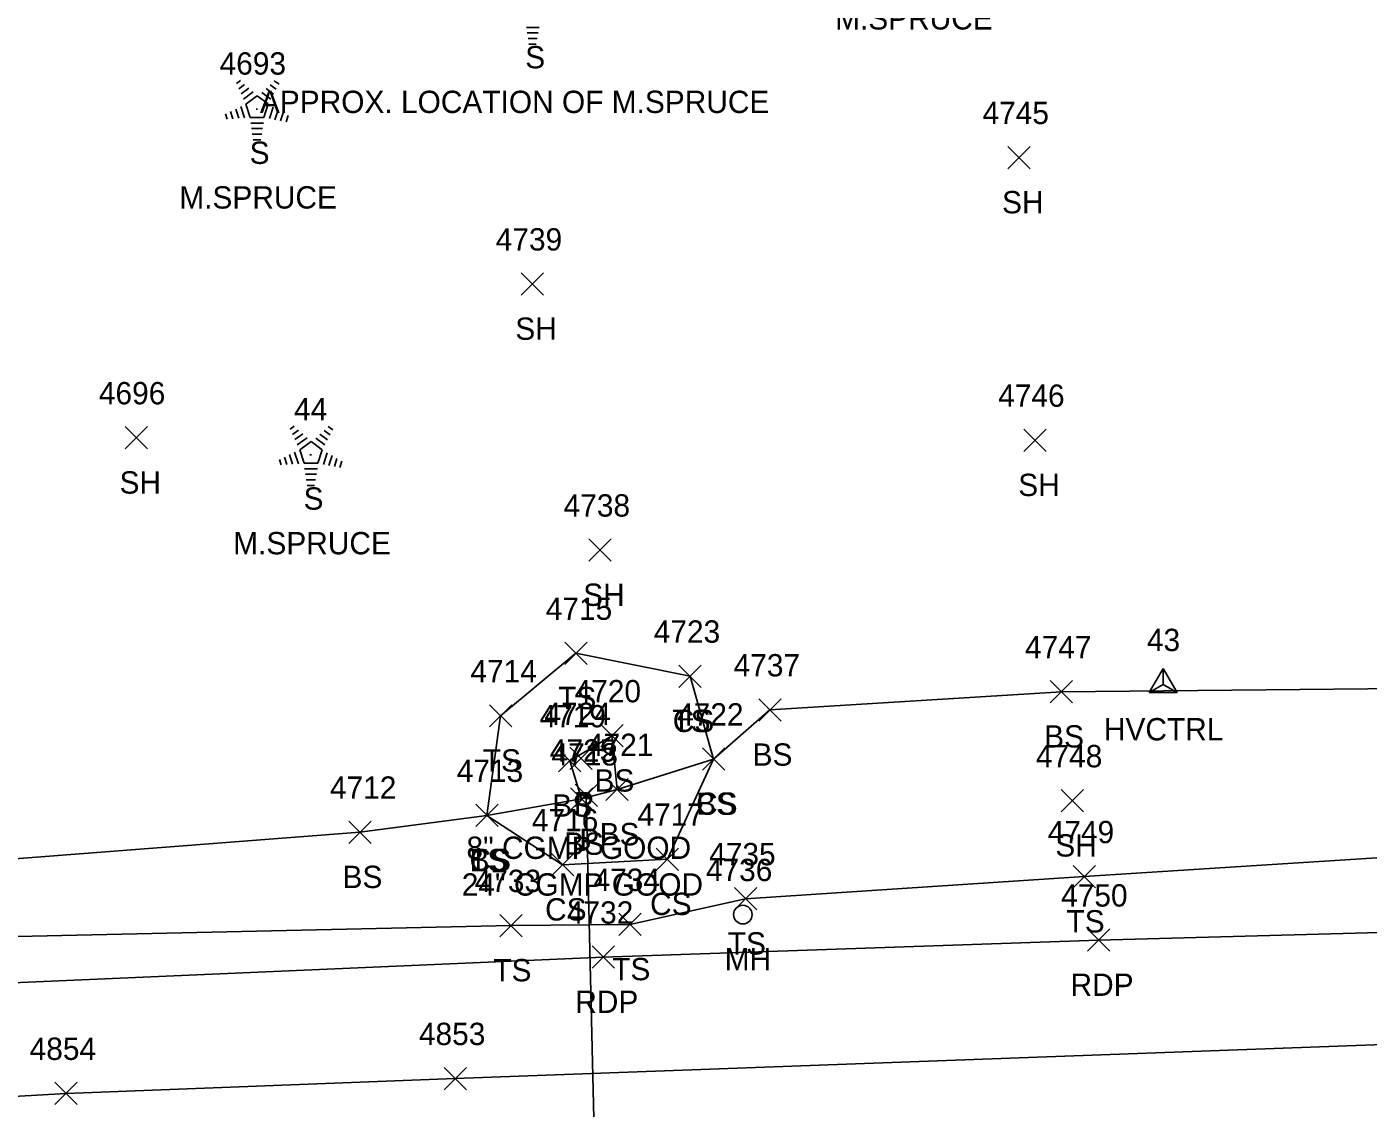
# Model space of a CAD drawing. Extents: x 1472233 to 1475777, y 540726 to 543442.
# Drawn here: x 1474968.2 to 1475088.3, y 541706.1 to 541803 of the extents above; entities that cross this region are included whole.
import ezdxf

# ---------------------------------------------------------------- set-up
doc = ezdxf.new("R2010")
doc.units = 0
for name, color, linetype in [('C_A', 7, 'Continuous'), ('C_I', 7, 'Continuous'), ('CPSM', 7, 'Continuous'), ('D_A', 7, 'Continuous'), ('D_C', 7, 'Continuous'), ('D_I', 7, 'Continuous'), ('D_TIC', 7, 'Continuous'), ('DCP', 7, 'Continuous'), ('L_A', 7, 'Continuous'), ('L_C', 7, 'Continuous'), ('L_I', 7, 'Continuous'), ('L_TIC', 7, 'Continuous'), ('LELB', 7, 'Continuous'), ('LTC', 7, 'Continuous'), ('P_A', 7, 'Continuous'), ('P_I', 7, 'Continuous'), ('P_TIC', 7, 'Continuous'), ('PET', 7, 'Continuous'), ('PRC', 7, 'Continuous'), ('U_A', 7, 'Continuous'), ('U_I', 7, 'Continuous'), ('UUMH', 7, 'Continuous')]:
    doc.layers.add(name, color=color, linetype=linetype)

msp = doc.modelspace()

# ---------------------------------------------------------------- linework, layer by layer
at = {"layer": 'CPSM'}
for p, q in [((1475068.7, 541743.31), (1475069.95, 541745.47)), ((1475071.2, 541743.31), (1475069.95, 541745.47)), ((1475069.95, 541744.03), (1475069.95, 541745.47)), ((1475068.7, 541743.31), (1475069.95, 541744.03)), ((1475069.95, 541744.03), (1475069.95, 541744.03)), ((1475069.95, 541744.03), (1475071.2, 541743.31)), ((1475068.7, 541743.31), (1475071.2, 541743.31))]:
    msp.add_line(p, q, dxfattribs=at)
at = {"layer": 'D_TIC'}
for points in [[(1475016.8, 541736.41), (1475018.8, 541738.41)], [(1475018.8, 541736.41), (1475016.8, 541738.41)], [(1475017.28, 541733.12), (1475019.28, 541735.12)], [(1475019.28, 541733.12), (1475017.28, 541735.12)]]:
    msp.add_lwpolyline(points, dxfattribs=at)
at = {"layer": 'DCP'}
msp.add_lwpolyline([(1475018.28, 541734.12), (1475019.51, 541682.49)], dxfattribs=at)
at = {"layer": 'L_TIC'}
for points in [[(1475056.03, 541790.25), (1475058.03, 541792.25)], [(1475058.03, 541790.25), (1475056.03, 541792.25)], [(1475012.45, 541778.92), (1475014.45, 541780.92)], [(1475014.45, 541778.92), (1475012.45, 541780.92)], [(1474977, 541765.14), (1474979, 541767.14)], [(1474979, 541765.14), (1474977, 541767.14)], [(1475057.48, 541764.92), (1475059.48, 541766.92)], [(1475059.48, 541764.92), (1475057.48, 541766.92)], [(1475018.52, 541755.08), (1475020.52, 541757.08)], [(1475020.52, 541755.08), (1475018.52, 541757.08)], [(1475016.36, 541745.83), (1475018.36, 541747.83)], [(1475018.36, 541745.83), (1475016.36, 541747.83)], [(1475026.59, 541743.78), (1475028.59, 541745.78)], [(1475028.59, 541743.78), (1475026.59, 541745.78)], [(1475026.59, 541743.78), (1475028.59, 541745.78)], [(1475028.59, 541743.78), (1475026.59, 541745.78)], [(1475059.84, 541742.39), (1475061.84, 541744.39)], [(1475061.84, 541742.39), (1475059.84, 541744.39)], [(1475033.73, 541740.76), (1475035.73, 541742.76)], [(1475035.73, 541740.76), (1475033.73, 541742.76)], [(1475009.61, 541740.23), (1475011.61, 541742.23)], [(1475011.61, 541740.23), (1475009.61, 541742.23)], [(1475019.59, 541738.44), (1475021.59, 541740.44)], [(1475021.59, 541738.44), (1475019.59, 541740.44)], [(1475015.8, 541736.2), (1475017.8, 541738.2)], [(1475017.8, 541736.2), (1475015.8, 541738.2)], [(1475028.68, 541736.36), (1475030.68, 541738.36)], [(1475030.68, 541736.36), (1475028.68, 541738.36)], [(1475028.68, 541736.36), (1475030.68, 541738.36)], [(1475030.68, 541736.36), (1475028.68, 541738.36)], [(1475028.68, 541736.36), (1475030.68, 541738.36)], [(1475030.68, 541736.36), (1475028.68, 541738.36)], [(1475020.04, 541733.63), (1475022.04, 541735.63)], [(1475022.04, 541733.63), (1475020.04, 541735.63)], [(1475020.04, 541733.63), (1475022.04, 541735.63)], [(1475022.04, 541733.63), (1475020.04, 541735.63)], [(1475016.86, 541732.78), (1475018.86, 541734.78)], [(1475018.86, 541732.78), (1475016.86, 541734.78)], [(1475016.86, 541732.78), (1475018.86, 541734.78)], [(1475018.86, 541732.78), (1475016.86, 541734.78)], [(1475060.81, 541732.62), (1475062.81, 541734.62)], [(1475062.81, 541732.62), (1475060.81, 541734.62)], [(1475008.39, 541731.31), (1475010.39, 541733.31)], [(1475010.39, 541731.31), (1475008.39, 541733.31)], [(1475008.39, 541731.31), (1475010.39, 541733.31)], [(1475010.39, 541731.31), (1475008.39, 541733.31)], [(1475008.39, 541731.31), (1475010.39, 541733.31)], [(1475010.39, 541731.31), (1475008.39, 541733.31)], [(1474997.02, 541729.8), (1474999.02, 541731.8)], [(1474999.02, 541729.8), (1474997.02, 541731.8)], [(1475024.56, 541727.38), (1475026.56, 541729.38)], [(1475026.56, 541727.38), (1475024.56, 541729.38)], [(1475015.16, 541726.89), (1475017.16, 541728.89)], [(1475017.16, 541726.89), (1475015.16, 541728.89)], [(1475061.88, 541725.82), (1475063.88, 541727.82)], [(1475063.88, 541725.82), (1475061.88, 541727.82)], [(1475031.55, 541723.84), (1475033.55, 541725.84)], [(1475033.55, 541723.84), (1475031.55, 541725.84)], [(1475010.55, 541721.44), (1475012.55, 541723.44)], [(1475012.55, 541721.44), (1475010.55, 541723.44)], [(1475021.2, 541721.54), (1475023.2, 541723.54)], [(1475023.2, 541721.54), (1475021.2, 541723.54)]]:
    msp.add_lwpolyline(points, dxfattribs=at)
at = {"layer": 'LELB'}
for points in [[(1474910.45, 541750.65), (1474914.39, 541735.03), (1474919.39, 541725.71), (1474930.04, 541720.27), (1474961.93, 541721.33), (1475011.55, 541722.44), (1475022.2, 541722.54), (1475032.55, 541724.84), (1475062.88, 541726.82), (1475105.43, 541729.54), (1475147.48, 541734.5), (1475182.05, 541736.75), (1475202, 541741.28), (1475216.38, 541749.87), (1475218.91, 541764.58), (1475209.4, 541793.6), (1475195.51, 541789.24), (1475182.19, 541824.51), (1475205.97, 541838.83)], [(1474910.45, 541750.65), (1474924.58, 541730.56), (1474941.35, 541728.56), (1474962.08, 541728.03), (1474998.02, 541730.8), (1475009.39, 541732.31), (1475017.86, 541733.78), (1475016.8, 541737.2), (1475020.59, 541739.44), (1475021.04, 541734.63), (1475029.68, 541737.36), (1475034.73, 541741.76), (1475060.84, 541743.39), (1475103.53, 541743.81), (1475146.14, 541749.86), (1475179.96, 541750.19), (1475198.13, 541753.53)], [(1475009.39, 541732.31), (1475010.61, 541741.23), (1475017.36, 541746.83), (1475027.59, 541744.78)], [(1475029.68, 541737.36), (1475027.59, 541744.78)], [(1475009.39, 541732.31), (1475016.16, 541727.89), (1475025.56, 541728.38), (1475029.68, 541737.36)], [(1475017.86, 541733.78), (1475021.04, 541734.63)]]:
    msp.add_lwpolyline(points, dxfattribs=at)
at = {"layer": 'LTC'}
for p, q in [((1475014.07, 541802.91), (1475012.92, 541802.91)), ((1475013.98, 541802.41), (1475012.99, 541802.41)), ((1475013.9, 541801.91), (1475013.07, 541801.91)), ((1475013.81, 541801.41), (1475013.14, 541801.41)), ((1474986.95, 541797.89), (1474987.31, 541798.15)), ((1474987.16, 541797.42), (1474987.69, 541797.81)), ((1474989.98, 541797.78), (1474990.53, 541797.38)), ((1474990.35, 541798.13), (1474990.77, 541797.82)), ((1474987.37, 541796.96), (1474988.07, 541797.47)), ((1474987.58, 541796.49), (1474988.46, 541797.13)), ((1474987.8, 541796.04), (1474988.82, 541796.77)), ((1474988.82, 541796.77), (1474989.81, 541796.05)), ((1474989.24, 541797.08), (1474990.05, 541796.49)), ((1474989.61, 541797.43), (1474990.29, 541796.94)), ((1474986.44, 541795.38), (1474986.65, 541794.73)), ((1474986.89, 541795.6), (1474987.17, 541794.77)), ((1474987.35, 541795.82), (1474987.68, 541794.8)), ((1474987.8, 541796.04), (1474988.19, 541794.84)), ((1474989.81, 541796.05), (1474989.42, 541794.84)), ((1474990.25, 541795.77), (1474989.91, 541794.74)), ((1474990.69, 541795.52), (1474990.41, 541794.64)), ((1474991.14, 541795.27), (1474990.9, 541794.54)), ((1474985.98, 541795.17), (1474986.14, 541794.7)), ((1474989.42, 541794.84), (1474988.19, 541794.84)), ((1474989.38, 541794.34), (1474988.24, 541794.34)), ((1474991.58, 541795.02), (1474991.4, 541794.45)), ((1474989.3, 541793.84), (1474988.31, 541793.84)), ((1474989.22, 541793.34), (1474988.38, 541793.34)), ((1474989.13, 541792.84), (1474988.46, 541792.84)), ((1474991.78, 541766.91), (1474992.13, 541767.17)), ((1474991.99, 541766.45), (1474992.51, 541766.83)), ((1474992.19, 541765.98), (1474992.9, 541766.49)), ((1474994.43, 541766.46), (1474995.11, 541765.96)), ((1474994.8, 541766.8), (1474995.35, 541766.41)), ((1474995.17, 541767.15), (1474995.59, 541766.85)), ((1474992.4, 541765.52), (1474993.28, 541766.15)), ((1474992.63, 541765.06), (1474993.64, 541765.8)), ((1474993.64, 541765.8), (1474994.64, 541765.07)), ((1474994.06, 541766.11), (1474994.87, 541765.52)), ((1474990.81, 541764.19), (1474990.96, 541763.72)), ((1474991.26, 541764.41), (1474991.48, 541763.76)), ((1474991.72, 541764.63), (1474991.99, 541763.79)), ((1474992.17, 541764.84), (1474992.51, 541763.82)), ((1474992.63, 541765.06), (1474993.02, 541763.87)), ((1474994.64, 541765.07), (1474994.25, 541763.87)), ((1474995.08, 541764.8), (1474994.74, 541763.76)), ((1474995.52, 541764.55), (1474995.23, 541763.66)), ((1474995.96, 541764.3), (1474995.73, 541763.57)), ((1474996.41, 541764.05), (1474996.22, 541763.47)), ((1474994.25, 541763.87), (1474993.02, 541763.87)), ((1474994.21, 541763.37), (1474993.06, 541763.37)), ((1474994.12, 541762.87), (1474993.14, 541762.87)), ((1474994.04, 541762.37), (1474993.21, 541762.37)), ((1474993.96, 541761.87), (1474993.28, 541761.87))]:
    msp.add_line(p, q, dxfattribs=at)
at = {"layer": 'P_TIC'}
for points in [[(1475063.16, 541720.14), (1475065.16, 541722.14)], [(1475065.16, 541720.14), (1475063.16, 541722.14)], [(1475018.81, 541718.61), (1475020.81, 541720.61)], [(1475020.81, 541718.61), (1475018.81, 541720.61)], [(1475005.56, 541707.73), (1475007.56, 541709.73)], [(1475007.56, 541707.73), (1475005.56, 541709.73)], [(1474970.7, 541706.4), (1474972.7, 541708.4)], [(1474972.7, 541706.4), (1474970.7, 541708.4)]]:
    msp.add_lwpolyline(points, dxfattribs=at)
at = {"layer": 'PET'}
msp.add_lwpolyline([(1474657.27, 541669.76), (1474665.58, 541667.38), (1474676.8, 541665.27), (1474682.2, 541664.4), (1474697.2, 541664.83), (1474704.64, 541666.46), (1474739.2, 541683.39), (1474763.06, 541693.05), (1474792.86, 541702.45), (1474827.65, 541708.01), (1474861.88, 541711.09), (1474894.3, 541713.35), (1474920.93, 541714.6), (1474962.11, 541717.1), (1475019.81, 541719.61), (1475064.16, 541721.14), (1475105.76, 541722.28), (1475148.63, 541723.89), (1475182.15, 541725.07), (1475198.02, 541725.76)], dxfattribs=at)
at = {"layer": 'PRC'}
msp.add_lwpolyline([(1475199.29, 541715.18), (1475141.61, 541713.12), (1475099.43, 541712.15), (1475006.56, 541708.73), (1474971.7, 541707.4), (1474939.76, 541705.56), (1474898.19, 541703.49), (1474863.97, 541700.78), (1474840.38, 541698.64), (1474805.95, 541692.89), (1474749.72, 541674.6), (1474710.14, 541654.68), (1474693.66, 541645.61), (1474686.76, 541641.13)], dxfattribs=at)
at = {"layer": 'UUMH'}
for p, q in [((1475032.31, 541723.42), (1475032.31, 541723.42)), ((1475033.15, 541723.42), (1475033.15, 541723.42))]:
    msp.add_line(p, q, dxfattribs=at)
msp.add_circle((1475032.31, 541723.42), 0.833, dxfattribs=at)

# ---------------------------------------------------------------- texts
at = {"layer": 'C_A'}
msp.add_text('HVCTRL', height=2, dxfattribs=at).set_placement((1475064.64, 541739.03))
at = {"layer": 'C_I'}
msp.add_text('43', height=2, dxfattribs=at).set_placement((1475068.49, 541747.03))
at = {"layer": 'D_A'}
for p in [(1475017.18, 541732.41), (1475017.66, 541729.12)]:
    msp.add_text('P', height=2, dxfattribs=at).set_placement(p)
at = {"layer": 'D_C'}
for s, p in [('8" CGMP GOOD', (1475007.56, 541728.41)), ('24" CGMP GOOD', (1475007.14, 541725.12))]:
    msp.add_text(s, height=2, dxfattribs=at).set_placement(p)
at = {"layer": 'D_I'}
for s, p in [('4724', (1475014.54, 541740.41)), ('4725', (1475015.02, 541737.12))]:
    msp.add_text(s, height=2, dxfattribs=at).set_placement(p)
at = {"layer": 'L_A'}
for s, p in [('S', (1475012.82, 541799.24)), ('S', (1474988.14, 541790.68)), ('SH', (1475055.52, 541786.25)), ('SH', (1475011.93, 541774.92)), ('SH', (1474976.49, 541761.14)), ('SH', (1475056.97, 541760.92)), ('S', (1474992.97, 541759.7)), ('SH', (1475018.01, 541751.08)), ('TS', (1475015.77, 541741.83)), ('TS', (1475026, 541739.78)), ('CS', (1475026.03, 541739.78)), ('BS', (1475059.29, 541738.39)), ('BS', (1475033.18, 541736.76)), ('TS', (1475009.02, 541736.23)), ('BS', (1475019.03, 541734.44)), ('BS', (1475015.24, 541732.2)), ('CS', (1475028.12, 541732.36)), ('CS', (1475028.12, 541732.36)), ('BS', (1475028.12, 541732.36)), ('BS', (1475019.48, 541729.63)), ('BS', (1475019.48, 541729.63)), ('BS', (1475016.3, 541728.78)), ('BS', (1475016.3, 541728.78)), ('SH', (1475060.29, 541728.62)), ('TS', (1475007.8, 541727.31)), ('CS', (1475007.83, 541727.31)), ('BS', (1475007.83, 541727.31)), ('BS', (1474996.46, 541725.8)), ('CS', (1475014.6, 541722.89)), ('CS', (1475024, 541723.38)), ('TS', (1475061.29, 541721.82)), ('TS', (1475030.96, 541719.84)), ('TS', (1475020.61, 541717.54)), ('TS', (1475009.96, 541717.44))]:
    msp.add_text(s, height=2, dxfattribs=at).set_placement(p)
at = {"layer": 'L_C'}
for s, p in [('M.SPRUCE', (1475040.57, 541802.72)), ('APPROX. LOCATION OF M.SPRUCE', (1474989.06, 541795.24)), ('M.SPRUCE', (1474981.84, 541786.68)), ('M.SPRUCE', (1474986.67, 541755.7))]:
    msp.add_text(s, height=2, dxfattribs=at).set_placement(p)
at = {"layer": 'L_I'}
for s, p in [('4693', (1474985.45, 541798.68)), ('4745', (1475053.77, 541794.25)), ('4739', (1475010.18, 541782.92)), ('4696', (1474974.64, 541769.14)), ('4746', (1475055.17, 541768.92)), ('44', (1474992.12, 541767.7)), ('4738', (1475016.26, 541759.08)), ('4715', (1475014.66, 541749.83)), ('4723', (1475024.33, 541747.78)), ('4723', (1475024.33, 541747.78)), ('4747', (1475057.58, 541746.39)), ('4714', (1475007.91, 541744.23)), ('4737', (1475031.48, 541744.76)), ('4720', (1475017.24, 541742.44)), ('4722', (1475026.42, 541740.36)), ('4722', (1475026.42, 541740.36)), ('4722', (1475026.42, 541740.36)), ('4719', (1475014.1, 541740.2)), ('4718', (1475015.17, 541736.78)), ('4718', (1475015.17, 541736.78)), ('4721', (1475018.35, 541737.63)), ('4721', (1475018.35, 541737.63)), ('4748', (1475058.55, 541736.62)), ('4713', (1475006.69, 541735.31)), ('4713', (1475006.69, 541735.31)), ('4713', (1475006.69, 541735.31)), ('4712', (1474995.33, 541733.8)), ('4716', (1475013.41, 541730.89)), ('4717', (1475022.87, 541731.38)), ('4749', (1475059.61, 541729.82)), ('4735', (1475029.29, 541727.84)), ('4733', (1475008.29, 541725.44)), ('4734', (1475018.94, 541725.54))]:
    msp.add_text(s, height=2, dxfattribs=at).set_placement(p)
at = {"layer": 'LTC'}
for p in [(1474988.7, 541795.78), (1474993.52, 541764.81)]:
    msp.add_text('.', height=1.04, rotation=270, dxfattribs=at).set_placement(p)
at = {"layer": 'P_A'}
for p in [(1475061.65, 541716.14), (1475017.3, 541714.61)]:
    msp.add_text('RDP', height=2, dxfattribs=at).set_placement(p)
at = {"layer": 'P_I'}
for s, p in [('4750', (1475060.81, 541724.14)), ('4732', (1475016.55, 541722.61)), ('4853', (1475003.3, 541711.73)), ('4854', (1474968.44, 541710.4))]:
    msp.add_text(s, height=2, dxfattribs=at).set_placement(p)
at = {"layer": 'U_A'}
msp.add_text('MH', height=2, dxfattribs=at).set_placement((1475030.68, 541718.42))
at = {"layer": 'U_I'}
msp.add_text('4736', height=2, dxfattribs=at).set_placement((1475029, 541726.42))

doc.saveas('drawing.dxf')
